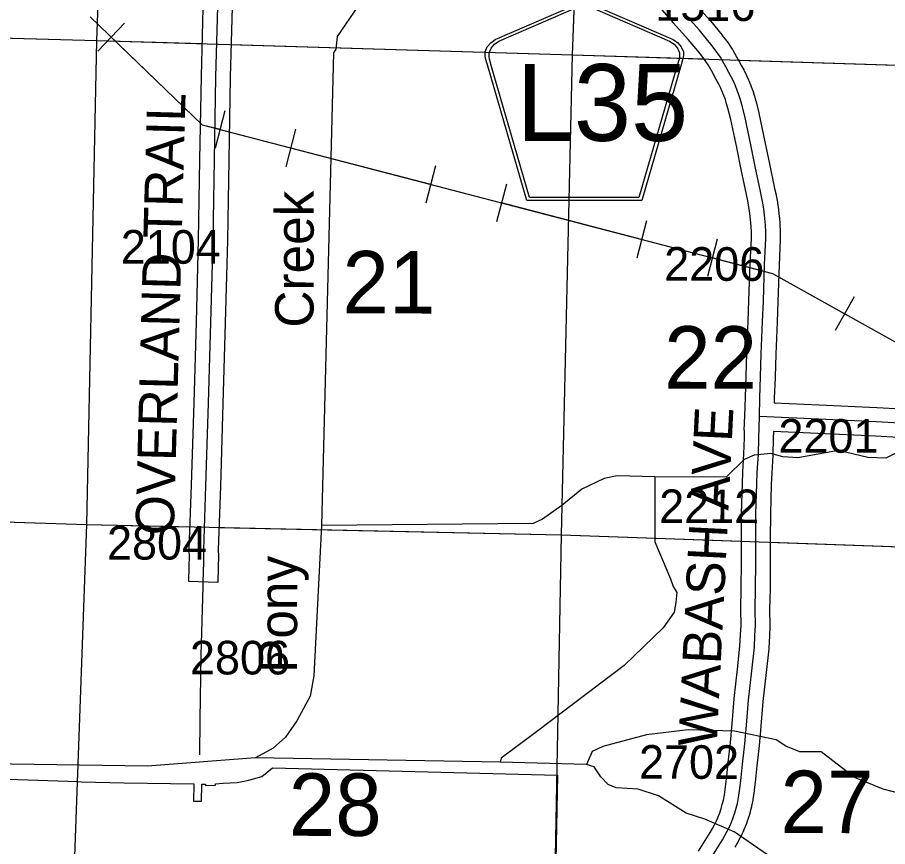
# Model space of a CAD drawing. Extents: x -132.8 to -73.3, y -60 to -26.
# Drawn here: x -120.182 to -118.37, y -54.999 to -53.272 of the extents above; entities that cross this region are included whole.
import ezdxf

# ---------------------------------------------------------------- set-up
doc = ezdxf.new("R2010")
doc.units = 0
for name, color, linetype in [('tdCoCorpBndry', 7, 'Continuous'), ('tdCoHydroRiver', 7, 'Continuous'), ('tdCoHydroTxtLg', 7, 'Continuous'), ('tdCoPipe', 7, 'Continuous'), ('tdCoSecRdNmbr', 7, 'Continuous'), ('tdCoSecRdTxt', 7, 'Continuous'), ('tdCoSecRteBand', 7, 'Continuous'), ('tdCoSecRteCL', 7, 'Continuous'), ('tdCoSectLine', 7, 'Continuous'), ('tdCoSectLinePart', 7, 'Continuous'), ('tdCoSectNmbr', 7, 'Continuous'), ('tdCoShieldCoRteHrd', 7, 'Continuous'), ('tdCoSurfAsphalt', 7, 'Continuous'), ('tdCoSurfConc', 7, 'Continuous'), ('tdCoSurfGravel', 7, 'Continuous'), ('tdCoSurfLNO', 7, 'Continuous')]:
    doc.layers.add(name, color=color, linetype=linetype)

msp = doc.modelspace()

# ---------------------------------------------------------------- linework, layer by layer
at = {"layer": 'tdCoCorpBndry'}
msp.add_lwpolyline([(-120.2653, -54.8563), (-120.0566, -54.8633), (-120.0493, -54.8635), (-119.96, -54.8656), (-119.8151, -54.8678), (-119.8158, -54.904), (-119.7987, -54.9044), (-119.7981, -54.8684), (-119.7905, -54.8686), (-119.7905, -54.8714), (-119.7697, -54.8709), (-119.7696, -54.8681), (-119.7541, -54.8666), (-119.7249, -54.865), (-119.7001, -54.8605), (-119.6731, -54.8524), (-119.6513, -54.8347), (-119.058, -54.8499), (-119.0626, -55.0994)], dxfattribs=at)
at = {"layer": 'tdCoHydroRiver'}
msp.add_line((-119.1769, -54.8226), (-119.6865, -54.8136), dxfattribs=at)
for points in [[(-118.7169, -52.5014), (-118.846, -52.6068), (-119.1464, -52.799), (-119.1739, -52.8235), (-119.1919, -52.8483), (-119.4284, -53.1922), (-119.4462, -53.2091), (-119.4546, -53.2278), (-119.4725, -53.2478), (-119.5168, -53.3113), (-119.5191, -53.3381), (-119.5241, -53.3458), (-119.5489, -54.3297)], [(-117.4366, -54.4371), (-117.4438, -54.4133), (-117.4916, -54.3126), (-117.5545, -54.2414), (-117.616, -54.1814), (-117.6689, -54.1516), (-117.8063, -54.0974), (-117.9586, -54.0665), (-118.0751, -54.0539), (-118.1447, -54.0599), (-118.244, -54.114), (-118.2987, -54.152), (-118.3739, -54.1894), (-118.4117, -54.1884), (-118.4729, -54.1741), (-118.557, -54.1892), (-118.5885, -54.1868), (-118.6135, -54.1798), (-118.6484, -54.1836), (-118.6691, -54.1925), (-118.7064, -54.2294), (-118.8548, -54.2285)], [(-118.8548, -54.2285), (-118.9337, -54.2264), (-118.9606, -54.232), (-119.007, -54.2544), (-119.049, -54.288), (-119.0892, -54.3169), (-119.1084, -54.3258), (-119.5489, -54.3297)], [(-118.8548, -54.2285), (-118.8553, -54.3642), (-118.8226, -54.4408), (-118.8167, -54.4567), (-118.8092, -54.4696), (-118.8113, -54.49), (-118.815, -54.5104), (-118.838, -54.5429), (-118.919, -54.6212), (-119.1011, -54.7599), (-119.1751, -54.8147), (-119.1769, -54.8226)], [(-119.5489, -54.3297), (-119.5652, -54.6433), (-119.5726, -54.6857), (-119.6008, -54.737), (-119.6239, -54.7711), (-119.6497, -54.794), (-119.6865, -54.8136), (-119.9112, -54.8312), (-120.2899, -54.8257)], [(-118.2998, -54.8998), (-118.3797, -54.8788), (-118.4391, -54.8551), (-118.5087, -54.8011), (-118.5529, -54.8015), (-118.5825, -54.7897), (-118.6027, -54.7765), (-118.689, -54.7584), (-118.7853, -54.7558), (-118.8723, -54.7661), (-118.963, -54.7905), (-118.9854, -54.8009), (-118.9971, -54.8274)], [(-118.9971, -54.8274), (-119.1769, -54.8226)], [(-117.9441, -55.4096), (-117.9593, -55.3887), (-117.9711, -55.3568), (-118.0155, -55.3083), (-118.073, -55.272), (-118.134, -55.2514), (-118.2468, -55.2216), (-118.4467, -55.1389), (-118.4964, -55.1091), (-118.5906, -55.0324), (-118.6202, -55.0159), (-118.6899, -54.9682), (-118.7508, -54.9413), (-118.7899, -54.9292), (-118.8473, -54.893), (-118.8896, -54.8792), (-118.9353, -54.8764), (-118.9525, -54.8696), (-118.9678, -54.8534), (-118.9815, -54.8326), (-118.9971, -54.8274)]]:
    msp.add_lwpolyline(points, dxfattribs=at)
at = {"layer": 'tdCoPipe'}
for p, q in [((-119.959, -53.2841), (-120.0149, -53.3423)), ((-119.7503, -53.4664), (-119.7706, -53.5444)), ((-119.603, -53.5048), (-119.6233, -53.5829)), ((-119.3114, -53.5808), (-119.3317, -53.6588)), ((-119.1641, -53.6192), (-119.1845, -53.6973)), ((-118.8725, -53.6952), (-118.8928, -53.7732)), ((-118.7252, -53.7336), (-118.7456, -53.8117)), ((-118.4403, -53.8537), (-118.4796, -53.924))]:
    msp.add_line(p, q, dxfattribs=at)
for points in [[(-115.7327, -56.7093), (-116.3792, -55.5939), (-116.7637, -54.8353), (-118.1151, -54.0815), (-118.6092, -53.8056), (-119.7966, -53.496), (-120.031, -53.2709)], [(-119.7604, -53.5055), (-119.7966, -53.496), (-119.987, -53.3132)], [(-119.3216, -53.6199), (-119.6132, -53.5439)], [(-118.8827, -53.7343), (-119.1743, -53.6583)], [(-118.46, -53.8889), (-118.6092, -53.8056), (-118.7354, -53.7727)]]:
    msp.add_lwpolyline(points, dxfattribs=at)
at = {"layer": 'tdCoSecRteBand'}
for points in [[(-118.764, -55.0079), (-118.74, -54.9691), (-118.7352, -54.961), (-118.7308, -54.9531), (-118.7269, -54.9449), (-118.7232, -54.9366), (-118.72, -54.9282), (-118.7171, -54.9196), (-118.7145, -54.9109), (-118.7124, -54.9021), (-118.7102, -54.8911), (-118.7077, -54.8742), (-118.7053, -54.8519), (-118.7023, -54.8238), (-118.7023, -54.8237), (-118.7023, -54.8236), (-118.6976, -54.7819), (-118.694, -54.7432), (-118.6898, -54.6911), (-118.6898, -54.6906), (-118.6897, -54.6901), (-118.6828, -54.6294), (-118.6778, -54.5812), (-118.6766, -54.5574), (-118.6756, -54.5377), (-118.6761, -54.5051), (-118.6761, -54.5045), (-118.6761, -54.5039), (-118.6751, -54.4607), (-118.6746, -54.4076), (-118.6749, -54.3575), (-118.6749, -54.3573), (-118.6749, -54.3571), (-118.6744, -54.3046), (-118.6744, -54.3043), (-118.6744, -54.304), (-118.6726, -54.2426), (-118.6726, -54.2424), (-118.6726, -54.2422), (-118.6716, -54.2185), (-118.6716, -54.2183), (-118.6716, -54.218), (-118.6694, -54.1805), (-118.6684, -54.1472), (-118.6681, -54.1315), (-118.6688, -54.1315), (-118.6674, -54.1019), (-118.6665, -54.0632), (-118.6665, -54.063), (-118.6665, -54.0628), (-118.6647, -54.0192), (-118.6633, -53.9713), (-118.6633, -53.9711), (-118.6633, -53.971), (-118.6605, -53.9045), (-118.6591, -53.8617), (-118.6591, -53.8617), (-118.6591, -53.8616), (-118.6564, -53.7852), (-118.6564, -53.785), (-118.6563, -53.7849), (-118.6539, -53.7324), (-118.654, -53.7195), (-118.6546, -53.7063), (-118.6556, -53.6931), (-118.6571, -53.68), (-118.659, -53.6669), (-118.6614, -53.6539), (-118.6643, -53.6405), (-118.6643, -53.6404), (-118.6644, -53.6403), (-118.6752, -53.5887), (-118.6752, -53.5887), (-118.6752, -53.5886), (-118.6846, -53.543), (-118.6968, -53.4844), (-118.7029, -53.4609), (-118.7055, -53.4518), (-118.7082, -53.4431), (-118.7113, -53.4346), (-118.7148, -53.4262), (-118.7185, -53.4179), (-118.7226, -53.4098), (-118.7273, -53.4013), (-118.7276, -53.4009), (-118.7278, -53.4004), (-118.7337, -53.3889), (-118.7441, -53.3706), (-118.7534, -53.3569), (-118.7615, -53.3466), (-118.7853, -53.3175), (-118.8159, -53.2835), (-118.8161, -53.2833), (-118.8162, -53.2831), (-118.8829, -53.2063)], [(-119.7346, -53.2257), (-119.7392, -53.396), (-119.7422, -53.5689), (-119.7449, -53.7359), (-119.7449, -53.736), (-119.7449, -53.7362), (-119.7494, -53.908), (-119.7494, -53.9081), (-119.7494, -53.9082), (-119.7545, -54.0764), (-119.7597, -54.248), (-119.7597, -54.2481), (-119.7597, -54.2481), (-119.7644, -54.3803), (-119.7639, -54.3935), (-119.7639, -54.3944), (-119.7639, -54.3953), (-119.7644, -54.4159), (-119.7645, -54.4185), (-119.7653, -54.4485), (-119.8253, -54.4469), (-119.8245, -54.4169), (-119.8244, -54.4143), (-119.8239, -54.3947), (-119.8244, -54.3813), (-119.8244, -54.3802), (-119.8244, -54.3792), (-119.8197, -54.2461), (-119.8145, -54.0745), (-119.8145, -54.0745), (-119.8145, -54.0745), (-119.8093, -53.9064), (-119.8049, -53.7347), (-119.8022, -53.5679), (-119.8022, -53.5679), (-119.8022, -53.5679), (-119.7992, -53.3948), (-119.7992, -53.3946), (-119.7992, -53.3945), (-119.7945, -53.2241)], [(-118.7711, -53.2436), (-118.7402, -53.2779), (-118.7397, -53.2784), (-118.7393, -53.279), (-118.7149, -53.3088), (-118.7147, -53.3091), (-118.7145, -53.3093), (-118.7056, -53.3207), (-118.705, -53.3214), (-118.7044, -53.3222), (-118.6938, -53.3378), (-118.6931, -53.3388), (-118.6925, -53.3399), (-118.6812, -53.3599), (-118.6808, -53.3604), (-118.6805, -53.361), (-118.6746, -53.3727), (-118.6699, -53.3812), (-118.6696, -53.3817), (-118.6693, -53.3822), (-118.6647, -53.3914), (-118.6644, -53.3919), (-118.6642, -53.3925), (-118.6599, -53.4018), (-118.6597, -53.4023), (-118.6595, -53.4029), (-118.6556, -53.4124), (-118.6553, -53.413), (-118.6551, -53.4135), (-118.6516, -53.4232), (-118.6514, -53.4237), (-118.6513, -53.4243), (-118.6481, -53.4341), (-118.6479, -53.4346), (-118.6478, -53.4352), (-118.6451, -53.4451), (-118.645, -53.4453), (-118.645, -53.4455), (-118.6385, -53.4699), (-118.6383, -53.4706), (-118.6382, -53.4714), (-118.6259, -53.5308), (-118.6258, -53.5309), (-118.6258, -53.5309), (-118.6165, -53.5765), (-118.6057, -53.6278), (-118.6027, -53.6416), (-118.6026, -53.6421), (-118.6025, -53.6426), (-118.5999, -53.6567), (-118.5998, -53.6572), (-118.5997, -53.6577), (-118.5977, -53.6718), (-118.5976, -53.6723), (-118.5975, -53.6728), (-118.5959, -53.687), (-118.5959, -53.6875), (-118.5958, -53.688), (-118.5947, -53.7022), (-118.5947, -53.7027), (-118.5947, -53.7032), (-118.5941, -53.7174), (-118.594, -53.718), (-118.594, -53.7185), (-118.5939, -53.7327), (-118.5939, -53.7336), (-118.5939, -53.7344), (-118.5964, -53.7875), (-118.5991, -53.8638), (-118.6006, -53.9067), (-118.6006, -53.9067), (-118.6006, -53.9068), (-118.6033, -53.9733), (-118.6048, -54.0212), (-118.6048, -54.0213), (-118.6048, -54.0215), (-118.6065, -54.0649), (-118.6067, -54.0736), (-118.6067, -54.0743), (-118.5128, -54.0787), (-118.3927, -54.0841), (-118.3926, -54.0842), (-118.3924, -54.0842), (-118.3431, -54.0869)], [(-118.3478, -54.1467), (-118.3956, -54.1441), (-118.5155, -54.1387), (-118.5155, -54.1387), (-118.5156, -54.1387), (-118.6081, -54.1343), (-118.6085, -54.1487), (-118.6085, -54.1488), (-118.6085, -54.1489), (-118.6095, -54.1827), (-118.6095, -54.1831), (-118.6095, -54.1836), (-118.6117, -54.2213), (-118.6127, -54.2445), (-118.6144, -54.3054), (-118.6149, -54.3575), (-118.6146, -54.4076), (-118.6146, -54.4078), (-118.6146, -54.408), (-118.6151, -54.4615), (-118.6151, -54.4617), (-118.6151, -54.4619), (-118.6161, -54.5047), (-118.6156, -54.5377), (-118.6156, -54.5387), (-118.6156, -54.5396), (-118.6166, -54.5603), (-118.6166, -54.5603), (-118.6166, -54.5604), (-118.6179, -54.585), (-118.6179, -54.5859), (-118.618, -54.5867), (-118.6232, -54.6358), (-118.6232, -54.6359), (-118.6232, -54.636), (-118.6301, -54.6964), (-118.6342, -54.7482), (-118.6342, -54.7484), (-118.6342, -54.7486), (-118.6379, -54.7878), (-118.638, -54.7881), (-118.638, -54.7883), (-118.6427, -54.8302), (-118.6456, -54.8582), (-118.6456, -54.8582), (-118.6456, -54.8583), (-118.6481, -54.8812), (-118.6482, -54.8818), (-118.6482, -54.8824), (-118.651, -54.9006), (-118.6511, -54.9014), (-118.6512, -54.9021), (-118.6537, -54.9145), (-118.6538, -54.9151), (-118.654, -54.9157), (-118.6564, -54.9257), (-118.6566, -54.9264), (-118.6567, -54.927), (-118.6596, -54.9369), (-118.6598, -54.9375), (-118.66, -54.9382), (-118.6633, -54.948), (-118.6635, -54.9486), (-118.6638, -54.9492), (-118.6675, -54.9588), (-118.6677, -54.9594), (-118.668, -54.96), (-118.6721, -54.9695), (-118.6724, -54.9701), (-118.6727, -54.9707), (-118.6772, -54.98), (-118.6775, -54.9805), (-118.6778, -54.9811), (-118.6827, -54.9902), (-118.683, -54.9908), (-118.6834, -54.9913), (-118.6887, -55.0002)]]:
    msp.add_lwpolyline(points, dxfattribs=at)
at = {"layer": 'tdCoSecRteCL'}
for points in [[(-119.7945, -54.4177), (-119.7944, -54.4151), (-119.7939, -54.3946), (-119.7944, -54.3803), (-119.7897, -54.2471), (-119.7845, -54.0754), (-119.7793, -53.9073), (-119.7749, -53.7354), (-119.7722, -53.5684), (-119.7692, -53.3953), (-119.7645, -53.2249), (-119.7604, -53.0538), (-119.7552, -52.8866), (-119.7512, -52.7938), (-119.7505, -52.7553)], [(-118.6374, -54.1029), (-118.6365, -54.0639), (-118.6348, -54.0203), (-118.6333, -53.9722), (-118.6306, -53.9056), (-118.6291, -53.8627), (-118.6264, -53.7863), (-118.6239, -53.733), (-118.624, -53.7187), (-118.6247, -53.7045), (-118.6258, -53.6903), (-118.6273, -53.6761), (-118.6294, -53.662), (-118.632, -53.648), (-118.635, -53.6341), (-118.6459, -53.5826), (-118.6552, -53.5369), (-118.6676, -53.4775), (-118.674, -53.4531), (-118.6767, -53.4432), (-118.6798, -53.4334), (-118.6833, -53.4238), (-118.6872, -53.4143), (-118.6915, -53.4049), (-118.6961, -53.3957), (-118.7011, -53.3868), (-118.7073, -53.3747), (-118.7186, -53.3547), (-118.7292, -53.3392), (-118.7381, -53.3278), (-118.7625, -53.298), (-118.7936, -53.2635)], [(-118.7386, -55.0237), (-118.7144, -54.9848), (-118.7091, -54.9759), (-118.7042, -54.9668), (-118.6996, -54.9575), (-118.6955, -54.948), (-118.6917, -54.9384), (-118.6884, -54.9286), (-118.6856, -54.9186), (-118.6831, -54.9086), (-118.6806, -54.8962), (-118.6779, -54.878), (-118.6755, -54.8551), (-118.6725, -54.8269), (-118.6678, -54.785), (-118.6641, -54.7458), (-118.6599, -54.6935), (-118.653, -54.6326), (-118.6478, -54.5835), (-118.6466, -54.5589), (-118.6456, -54.5382), (-118.6461, -54.5046), (-118.6451, -54.4612), (-118.6446, -54.4077), (-118.6449, -54.3574), (-118.6444, -54.3049), (-118.6427, -54.2435), (-118.6417, -54.2198), (-118.6394, -54.1818), (-118.6385, -54.148), (-118.6374, -54.1029)], [(-118.3178, -54.1226), (-118.327, -54.1195), (-118.3448, -54.1168), (-118.3941, -54.1141), (-118.5142, -54.1087), (-118.6374, -54.1029)]]:
    msp.add_lwpolyline(points, dxfattribs=at)
at = {"layer": 'tdCoSectLine'}
for points in [[(-120.0166, -53.3198), (-119.9802, -52.3177)], [(-119.0262, -53.3495), (-118.9893, -52.35)], [(-121.0146, -53.2927), (-120.9559, -53.2943), (-120.7775, -53.2991), (-120.0166, -53.3198)], [(-120.0379, -54.3279), (-120.0166, -53.3198)], [(-120.0166, -53.3198), (-119.0262, -53.3495)], [(-119.0491, -54.3491), (-119.0262, -53.3495)], [(-119.0262, -53.3495), (-118.0219, -53.382)], [(-121.05, -54.2955), (-120.0379, -54.3279)], [(-120.0735, -55.3256), (-120.0379, -54.3279)], [(-120.0379, -54.3279), (-119.0491, -54.3491)], [(-119.0678, -55.3555), (-119.0491, -54.3491)], [(-119.0491, -54.3491), (-118.0496, -54.385)]]:
    msp.add_lwpolyline(points, dxfattribs=at)
at = {"layer": 'tdCoSectLinePart'}
for points in [[(-120.0166, -53.3198), (-119.9933, -52.6769)], [(-119.0262, -53.3495), (-119.0154, -53.0552)], [(-120.7476, -53.2999), (-120.0166, -53.3198)], [(-120.0379, -54.3279), (-120.0166, -53.3198)], [(-120.0166, -53.3198), (-119.7978, -53.3264)], [(-119.7379, -53.3282), (-119.0262, -53.3495)], [(-119.0491, -54.3491), (-119.0262, -53.3495)], [(-119.0262, -53.3495), (-118.7528, -53.3584)], [(-118.6815, -53.3607), (-118.0219, -53.382)], [(-120.5998, -54.3099), (-120.0379, -54.3279)], [(-120.0735, -55.3256), (-120.0379, -54.3279)], [(-120.0379, -54.3279), (-119.8233, -54.3325)], [(-119.7634, -54.3338), (-119.0491, -54.3491)], [(-119.0678, -55.3555), (-119.0491, -54.3491)], [(-119.0491, -54.3491), (-118.6751, -54.3626)], [(-118.6151, -54.3647), (-118.1854, -54.3801)]]:
    msp.add_lwpolyline(points, dxfattribs=at)
at = {"layer": 'tdCoShieldCoRteHrd'}
for points in [[(-119.1218, -53.6533), (-119.2037, -53.3704), (-119.2076, -53.3572), (-119.2083, -53.3514), (-119.2083, -53.3435), (-119.2041, -53.3332), (-119.1968, -53.3247), (-119.1872, -53.3181), (-119.0199, -53.2457), (-119.0124, -53.2441), (-119.002, -53.2432), (-118.9916, -53.2441), (-118.9841, -53.2457), (-118.8168, -53.3181), (-118.8072, -53.3247), (-118.7999, -53.3332), (-118.7957, -53.3435), (-118.7957, -53.3514), (-118.7964, -53.3572), (-118.8003, -53.3704), (-118.8822, -53.6533)], [(-119.1159, -53.647), (-119.1956, -53.3717), (-119.1994, -53.3591), (-119.2001, -53.3534), (-119.2001, -53.3459), (-119.196, -53.336), (-119.189, -53.3278), (-119.1798, -53.3214), (-119.0192, -53.252), (-119.012, -53.2504), (-119.002, -53.2495), (-118.992, -53.2504), (-118.9848, -53.252), (-118.8242, -53.3214), (-118.815, -53.3278), (-118.808, -53.336), (-118.8039, -53.3459), (-118.8039, -53.3534), (-118.8046, -53.3591), (-118.8084, -53.3717), (-118.8881, -53.647)]]:
    msp.add_lwpolyline(points, close=True, dxfattribs=at)
at = {"layer": 'tdCoSurfAsphalt'}
msp.add_lwpolyline([(-118.7386, -55.0237), (-118.7144, -54.9848), (-118.7091, -54.9759), (-118.7042, -54.9668), (-118.6996, -54.9575), (-118.6955, -54.948), (-118.6917, -54.9384), (-118.6884, -54.9286), (-118.6856, -54.9186), (-118.6831, -54.9086), (-118.6806, -54.8962), (-118.6779, -54.878), (-118.6755, -54.8551), (-118.6725, -54.8269), (-118.6678, -54.785), (-118.6641, -54.7458), (-118.6599, -54.6935), (-118.653, -54.6326), (-118.6478, -54.5835), (-118.6466, -54.5589), (-118.6456, -54.5382), (-118.6461, -54.5046), (-118.6451, -54.4612), (-118.6446, -54.4077), (-118.6449, -54.3574), (-118.6444, -54.3049), (-118.6427, -54.2435), (-118.6417, -54.2198), (-118.6394, -54.1818), (-118.6385, -54.148), (-118.6374, -54.1029), (-118.6365, -54.0639), (-118.6348, -54.0203), (-118.6333, -53.9722), (-118.6306, -53.9056), (-118.6291, -53.8627), (-118.6264, -53.7863), (-118.6239, -53.733), (-118.624, -53.7187), (-118.6247, -53.7045), (-118.6258, -53.6903), (-118.6273, -53.6761), (-118.6294, -53.662), (-118.632, -53.648), (-118.635, -53.6341), (-118.6459, -53.5826), (-118.6552, -53.5369), (-118.6676, -53.4775), (-118.674, -53.4531), (-118.6767, -53.4432), (-118.6798, -53.4334), (-118.6833, -53.4238), (-118.6872, -53.4143), (-118.6915, -53.4049), (-118.6961, -53.3957), (-118.7011, -53.3868), (-118.7073, -53.3747), (-118.7186, -53.3547), (-118.7292, -53.3392), (-118.7381, -53.3278), (-118.7625, -53.298), (-118.7936, -53.2635)], dxfattribs=at)
at = {"layer": 'tdCoSurfConc'}
msp.add_lwpolyline([(-118.3178, -54.1226), (-118.327, -54.1195), (-118.3448, -54.1168), (-118.3941, -54.1141), (-118.5142, -54.1087), (-118.6374, -54.1029)], dxfattribs=at)
at = {"layer": 'tdCoSurfGravel'}
msp.add_lwpolyline([(-119.7945, -54.4177), (-119.7944, -54.4151), (-119.7939, -54.3946), (-119.7944, -54.3803), (-119.7897, -54.2471), (-119.7845, -54.0754), (-119.7793, -53.9073), (-119.7749, -53.7354), (-119.7722, -53.5684), (-119.7692, -53.3953), (-119.7645, -53.2249), (-119.7604, -53.0538), (-119.7552, -52.8866), (-119.7512, -52.7938), (-119.7505, -52.7553), (-119.7505, -52.7553)], dxfattribs=at)
at = {"layer": 'tdCoSurfLNO'}
for p, q in [((-119.7955, -54.4571), (-119.7945, -54.4177)), ((-119.7995, -54.5999), (-119.7955, -54.4571)), ((-119.8017, -54.735), (-119.7995, -54.5999)), ((-119.8027, -54.8075), (-119.8017, -54.735))]:
    msp.add_line(p, q, dxfattribs=at)

# ---------------------------------------------------------------- texts
at = {"layer": 'tdCoHydroTxtLg'}
for s, p in [('Creek', (-119.5657, -53.918)), ('Pony', (-119.6, -54.637))]:
    msp.add_text(s, height=0.08, rotation=89.9116, dxfattribs=at).set_placement(p)
at = {"layer": 'tdCoSecRdNmbr'}
for s, rotation, p in [('1516', 359.9116, (-118.854, -53.2789)), ('2104', 359.9108, (-119.9671, -53.7846)), ('2206', 359.9117, (-118.8356, -53.8202)), ('2201', 359.9117, (-118.5977, -54.1782)), ('2212', 359.9117, (-118.846, -54.3248)), ('2804', 359.9108, (-119.9957, -54.4008)), ('2806', 359.9315, (-119.823, -54.64)), ('2702', 359.912, (-118.888, -54.8574))]:
    msp.add_text(s, height=0.07, rotation=rotation, dxfattribs=at).set_placement(p)
at = {"layer": 'tdCoSecRdTxt'}
for s, rotation, p in [('OVERLAND TRAIL', 88.4642, (-119.8567, -54.3509)), ('WABASH AVE', 87.1543, (-118.7264, -54.7919))]:
    msp.add_text(s, height=0.08, rotation=rotation, dxfattribs=at).set_placement(p)
at = {"layer": 'tdCoSectNmbr'}
for s, rotation, p in [('21', 359.9109, (-119.5056, -53.8882)), ('22', 359.9117, (-118.8357, -54.0448)), ('28', 359.9109, (-119.6173, -54.9762)), ('27', 359.9117, (-118.5935, -54.9705))]:
    msp.add_text(s, height=0.13, rotation=rotation, dxfattribs=at).set_placement(p)
at = {"layer": 'tdCoShieldCoRteHrd'}
msp.add_text('L35', height=0.16, dxfattribs=at).set_placement((-119.1426, -53.529))

doc.saveas('drawing.dxf')
